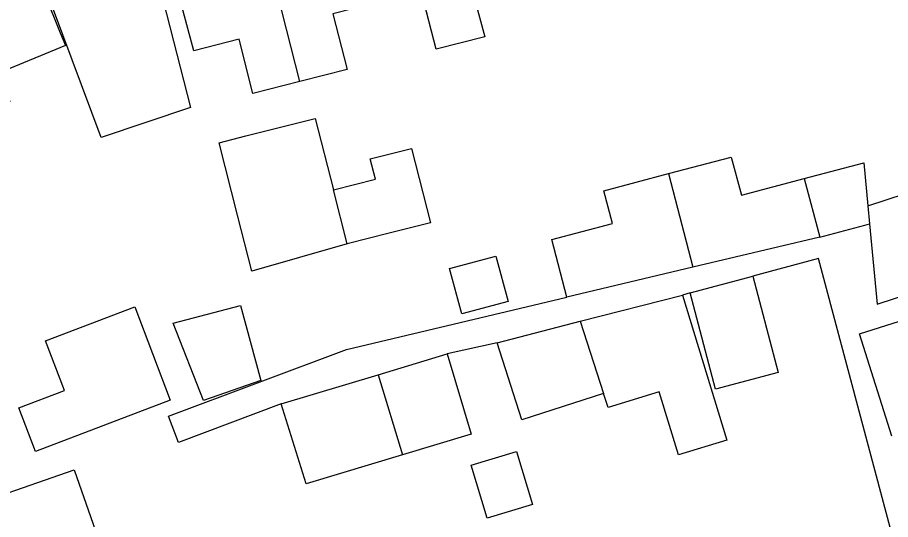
# Model space of a CAD drawing. Extents: x 158087 to 159494, y 382905 to 383981.
# Drawn here: x 159022.5 to 159076.8, y 383217.3 to 383248.5 of the extents above; entities that cross this region are included whole.
import ezdxf

# ---------------------------------------------------------------- set-up
doc = ezdxf.new("R2010")
doc.units = 0
doc.layers.add('IMGEO_Pand', color=7, linetype='Continuous')
doc.layers.add('IMGEO_Voetpad_open', color=7, linetype='Continuous')

msp = doc.modelspace()

# ---------------------------------------------------------------- linework, layer by layer
at = {"layer": 'IMGEO_Pand'}
for points in [[(159048.482, 383259.253), (159049.713, 383254.408), (159050.619, 383250.899), (159050.858, 383250), (159051.573, 383247.311), (159048.545, 383246.541), (159047.665, 383250), (159047.633, 383250.127), (159047.133, 383250), (159044.823, 383249.413)], [(159040.081, 383244.529), (159038.69, 383250), (159037.074, 383256.353)], [(159040.081, 383244.529), (159037.163, 383243.787), (159036.305, 383247.165), (159033.482, 383246.434), (159032.53, 383250), (159031.29, 383254.883)], [(159030.304, 383254.582), (159033.279, 383242.921), (159027.717, 383241.045), (159023.536, 383252.289)], [(159023.305, 383252.194), (159024.192, 383250), (159025.178, 383247.559), (159025.505, 383246.77), (159021.325, 383245.045), (159022.045, 383243.296), (159015.706, 383240.684)], [(159044.823, 383249.413), (159042.137, 383248.73), (159043.016, 383245.275), (159040.081, 383244.529)], [(159043.019, 383234.433), (159037.091, 383232.727), (159036.207, 383236.213), (159035.061, 383240.721), (159036.719, 383241.142), (159041.035, 383242.239), (159042.165, 383237.792)], [(159042.165, 383237.792), (159044.773, 383238.454), (159044.453, 383239.715), (159047.025, 383240.369), (159048.199, 383235.75), (159045.626, 383235.096), (159043.019, 383234.433)], [(159063.002, 383238.802), (159066.902, 383239.831), (159067.526, 383237.467), (159071.435, 383238.499)], [(159071.435, 383238.499), (159075.146, 383239.479), (159075.384, 383236.809)], [(159075.384, 383236.809), (159083.424, 383239.434), (159083.832, 383233.251)], [(159056.684, 383231.111), (159055.734, 383234.711), (159059.508, 383235.707), (159058.972, 383237.739), (159063.002, 383238.802)], [(159063.002, 383238.802), (159064.511, 383232.978)], [(159071.435, 383238.499), (159072.396, 383234.858)], [(159043.019, 383234.433), (159042.165, 383237.792)], [(159075.384, 383236.809), (159075.485, 383235.673)], [(159072.396, 383234.858), (159075.206, 383235.599), (159075.485, 383235.673)], [(159075.485, 383235.673), (159075.973, 383230.685), (159083.832, 383233.251)], [(159072.396, 383234.858), (159064.511, 383232.978)], [(159053.03, 383230.861), (159050.147, 383230.084), (159049.388, 383232.903), (159052.271, 383233.679), (159053.03, 383230.861)], [(159064.511, 383232.978), (159056.684, 383231.111)], [(159068.233, 383232.435), (159069.818, 383226.431), (159065.916, 383225.401), (159064.333, 383231.396)], [(159064.333, 383231.396), (159068.233, 383232.435)], [(159057.512, 383229.634), (159063.867, 383231.254)], [(159063.867, 383231.254), (159066.628, 383222.237), (159063.621, 383221.316), (159062.418, 383225.244), (159059.239, 383224.27), (159058.964, 383225.124)], [(159023.634, 383221.525), (159022.604, 383224.231), (159025.446, 383225.313), (159024.27, 383228.401), (159029.817, 383230.512), (159032.023, 383224.72), (159023.634, 383221.525)], [(159037.656, 383225.93), (159034.077, 383224.698), (159032.209, 383229.504), (159036.39, 383230.607), (159037.656, 383225.93)], [(159076.881, 383222.481), (159074.863, 383228.847), (159080.237, 383230.55)], [(159052.34, 383228.286), (159057.512, 383229.634)], [(159057.512, 383229.634), (159058.964, 383225.124)], [(159058.964, 383225.124), (159053.884, 383223.489), (159052.34, 383228.286)], [(159044.951, 383226.302), (159049.231, 383227.591)], [(159049.231, 383227.591), (159050.734, 383222.596), (159046.454, 383221.308)], [(159038.918, 383224.487), (159044.951, 383226.302)], [(159044.951, 383226.302), (159046.454, 383221.308)], [(159046.454, 383221.308), (159040.471, 383219.508), (159038.918, 383224.487)], [(159054.539, 383218.23), (159051.724, 383217.383), (159050.735, 383220.669), (159053.55, 383221.517), (159054.539, 383218.23)], [(159027.812, 383215.34), (159020.062, 383212.638), (159018.301, 383217.69), (159026.051, 383220.392), (159027.812, 383215.34)]]:
    msp.add_lwpolyline(points, dxfattribs=at)
at = {"layer": 'IMGEO_Voetpad_open'}
for points in [[(159075.579, 383216.405), (159076.784, 383216.796), (159072.327, 383233.526), (159068.233, 383232.435)], [(159038.918, 383224.487), (159032.529, 383222.078), (159031.913, 383223.724), (159042.981, 383227.873), (159056.684, 383231.111)], [(159064.333, 383231.396), (159063.867, 383231.254)], [(159052.34, 383228.286), (159049.231, 383227.591)]]:
    msp.add_lwpolyline(points, dxfattribs=at)

doc.saveas('drawing.dxf')
